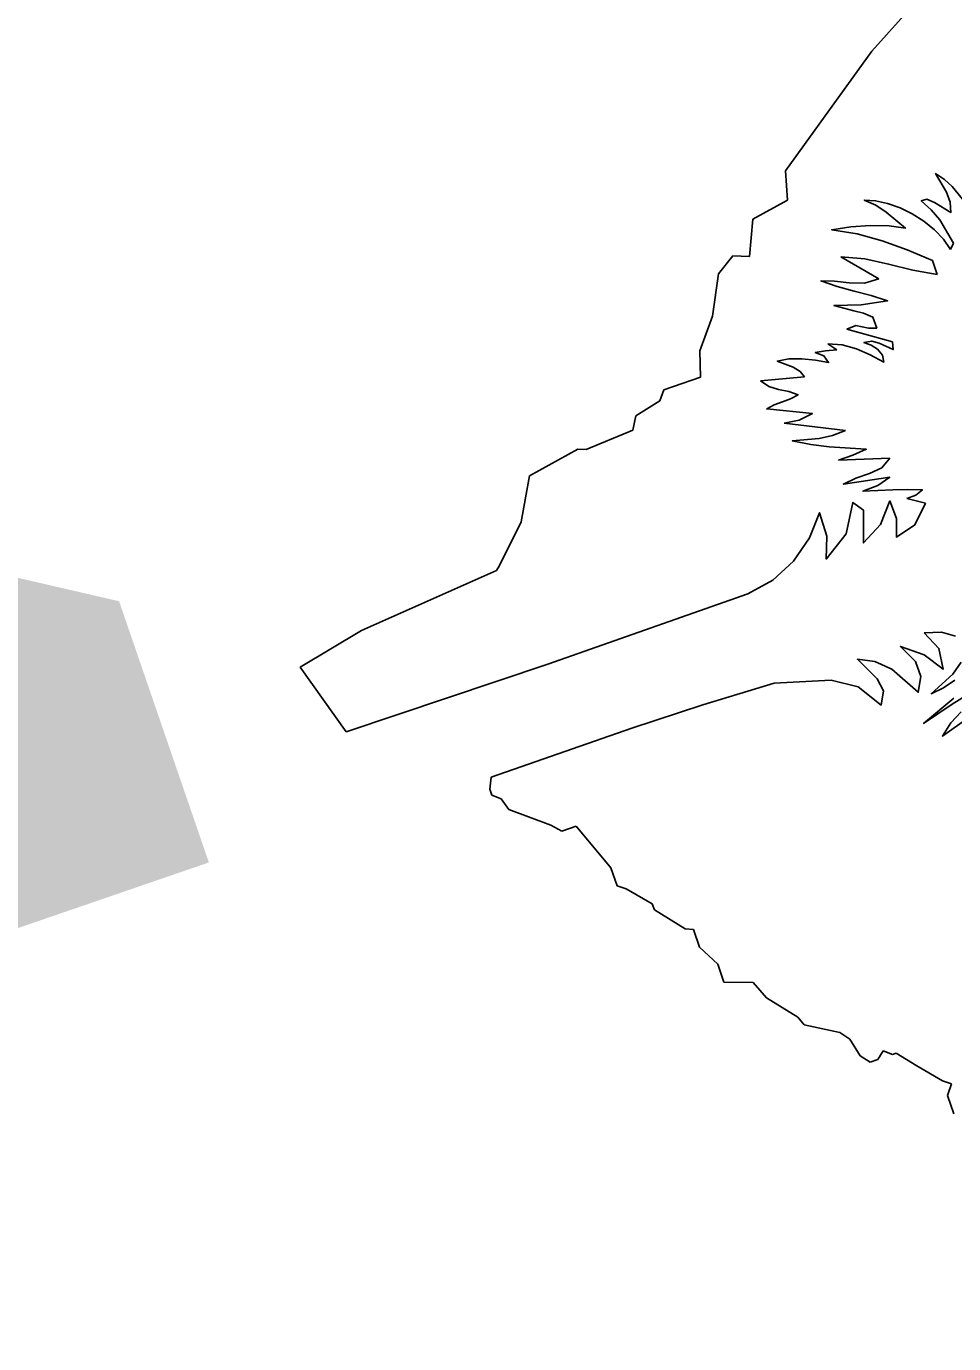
# Model space of a CAD drawing. Extents: x 1581789 to 1622364, y 1043167 to 1103486.
# Drawn here: x 1602197.751 to 1602200.237, y 1087782.683 to 1087786.215 of the extents above; entities that cross this region are included whole.
import ezdxf

# ---------------------------------------------------------------- set-up
doc = ezdxf.new("R2010")
doc.units = 0
doc.layers.add('RD_PD_PatLn2', color=7, linetype='Continuous')

msp = doc.modelspace()

# ---------------------------------------------------------------- linework, layer by layer
at = {"layer": 'RD_PD_PatLn2'}
for p, q in [((1602200.1441, 1087786.2898), (1602200.0179, 1087786.1483)), ((1602200.0179, 1087786.1483), (1602199.7867, 1087785.8272)), ((1602199.7867, 1087785.8272), (1602199.7923, 1087785.7484)), ((1602199.7923, 1087785.7484), (1602199.6989, 1087785.6981)), ((1602199.6989, 1087785.6981), (1602199.69, 1087785.5977)), ((1602200.2288, 1087785.6166), (1602200.2371, 1087785.6336)), ((1602199.6452, 1087785.5998), (1602199.6067, 1087785.5509)), ((1602199.69, 1087785.5977), (1602199.6452, 1087785.5998)), ((1602200.0365, 1087785.5381), (1602199.9352, 1087785.597)), ((1602200.1933, 1087785.5496), (1602200.1803, 1087785.5875)), ((1602199.6067, 1087785.5509), (1602199.591, 1087785.4376)), ((1602199.591, 1087785.4376), (1602199.5565, 1087785.3452)), ((1602200.0735, 1087785.3689), (1602199.9509, 1087785.4027)), ((1602199.5565, 1087785.3452), (1602199.5589, 1087785.2745)), ((1602199.9237, 1087785.3474), (1602199.9003, 1087785.3641)), ((1602199.5589, 1087785.2745), (1602199.4606, 1087785.2407)), ((1602199.7191, 1087785.2647), (1602199.8374, 1087785.2754)), ((1602199.4606, 1087785.2407), (1602199.4494, 1087785.2108)), ((1602199.4494, 1087785.2108), (1602199.3853, 1087785.1706)), ((1602199.3853, 1087785.1706), (1602199.3773, 1087785.1322)), ((1602199.3773, 1087785.1322), (1602199.2519, 1087785.0807)), ((1602199.947, 1087785.131), (1602199.783, 1087785.1507)), ((1602199.2301, 1087785.0816), (1602199.1005, 1087785.0097)), ((1602199.2519, 1087785.0807), (1602199.2301, 1087785.0816)), ((1602200.0661, 1087785.0571), (1602199.9283, 1087785.0521)), ((1602199.1005, 1087785.0097), (1602199.0777, 1087784.8863)), ((1602200.1622, 1087784.9364), (1602200.112, 1087784.9492)), ((1602199.0777, 1087784.8863), (1602199.0188, 1087784.7673)), ((1602199.0113, 1087784.7563), (1602198.6496, 1087784.5956)), ((1602199.0188, 1087784.7673), (1602199.0113, 1087784.7563)), ((1602198.6496, 1087784.5956), (1602198.4855, 1087784.4967)), ((1602200.2049, 1087784.5906), (1602200.158, 1087784.5887)), ((1602198.4855, 1087784.4967), (1602198.6087, 1087784.3236)), ((1602198.9978, 1087784.2017), (1602198.9935, 1087784.17)), ((1602198.9935, 1087784.17), (1602198.9991, 1087784.1537)), ((1602198.9991, 1087784.1537), (1602199.0243, 1087784.1442)), ((1602199.0243, 1087784.1442), (1602199.0451, 1087784.1155)), ((1602199.0451, 1087784.1155), (1602199.1578, 1087784.0737)), ((1602199.1578, 1087784.0737), (1602199.1866, 1087784.0575)), ((1602199.1866, 1087784.0575), (1602199.225, 1087784.0707)), ((1602199.225, 1087784.0707), (1602199.3183, 1087783.9593)), ((1602199.3183, 1087783.9593), (1602199.3349, 1087783.9111)), ((1602199.3349, 1087783.9111), (1602199.3593, 1087783.9026)), ((1602199.3593, 1087783.9026), (1602199.3888, 1087783.8854)), ((1602199.3888, 1087783.8854), (1602199.4293, 1087783.8629)), ((1602199.4293, 1087783.8629), (1602199.4349, 1087783.8466)), ((1602199.4349, 1087783.8466), (1602199.5176, 1087783.7958)), ((1602199.5176, 1087783.7958), (1602199.5395, 1087783.7936)), ((1602199.5395, 1087783.7936), (1602199.5559, 1087783.7459)), ((1602199.5559, 1087783.7459), (1602199.605, 1087783.7005)), ((1602199.605, 1087783.7005), (1602199.6216, 1087783.6522)), ((1602199.6216, 1087783.6522), (1602199.6996, 1087783.6518)), ((1602199.6996, 1087783.6518), (1602199.7356, 1087783.6108)), ((1602199.7356, 1087783.6108), (1602199.8196, 1087783.559)), ((1602199.8196, 1087783.559), (1602199.8366, 1087783.5383)), ((1602199.8366, 1087783.5383), (1602199.9323, 1087783.5173)), ((1602199.9323, 1087783.5173), (1602199.9594, 1087783.4999)), ((1602199.9594, 1087783.4999), (1602199.9867, 1087783.4554)), ((1602200.0343, 1087783.4452), (1602200.0482, 1087783.4681)), ((1602200.0482, 1087783.4681), (1602200.0731, 1087783.4585)), ((1602199.9867, 1087783.4554), (1602200.0138, 1087783.4381)), ((1602200.0138, 1087783.4381), (1602200.0343, 1087783.4452)), ((1602200.0731, 1087783.4585), (1602200.0828, 1087783.4618)), ((1602200.0828, 1087783.4618), (1602200.1389, 1087783.4278)), ((1602200.1389, 1087783.4278), (1602200.2072, 1087783.3883)), ((1602200.2072, 1087783.3883), (1602200.2319, 1087783.3798)), ((1602200.2319, 1087783.3798), (1602200.2208, 1087783.3487)), ((1602200.2208, 1087783.3487), (1602200.2375, 1087783.2998))]:
    msp.add_line(p, q, dxfattribs=at)
for points in [[(1602200.2371, 1087785.6336), (1602200.1999, 1087785.6957), (1602200.1771, 1087785.723), (1602200.1505, 1087785.747), (1602200.1653, 1087785.7511), (1602200.1862, 1087785.7426), (1602200.2299, 1087785.7159), (1602200.2279, 1087785.7434), (1602200.2185, 1087785.7705), (1602200.1888, 1087785.8202), (1602200.2126, 1087785.8041), (1602200.2336, 1087785.7852), (1602200.2688, 1087785.7412), (1602200.2967, 1087785.6928), (1602200.3213, 1087785.6448), (1602200.3278, 1087785.6722), (1602200.3195, 1087785.6983), (1602200.2939, 1087785.7503), (1602200.3119, 1087785.7337), (1602200.3333, 1087785.7309), (1602200.3564, 1087785.7377), (1602200.3791, 1087785.7495)], [(1602200.1803, 1087785.5875), (1602200.1131, 1087785.6159), (1602200.0459, 1087785.6401), (1602199.9786, 1087785.6586), (1602199.9103, 1087785.6697), (1602199.9615, 1087785.6776), (1602200.0142, 1087785.6809), (1602200.0644, 1087785.6797), (1602200.1082, 1087785.6741), (1602200.0567, 1087785.7163), (1602200.0288, 1087785.735), (1602199.9978, 1087785.7492), (1602200.0281, 1087785.7472), (1602200.0603, 1087785.7398), (1602200.0936, 1087785.728), (1602200.1263, 1087785.7119), (1602200.1577, 1087785.6923), (1602200.1859, 1087785.6695), (1602200.2098, 1087785.644), (1602200.2288, 1087785.6166)], [(1602199.9352, 1087785.597), (1602199.9988, 1087785.5914), (1602200.0628, 1087785.5775), (1602200.1276, 1087785.5615), (1602200.1933, 1087785.5496)], [(1602199.9509, 1087785.4027), (1602199.9751, 1087785.4124), (1602200.0087, 1087785.4058), (1602200.0312, 1087785.406), (1602200.0207, 1087785.4355), (1602199.996, 1087785.4457), (1602199.9695, 1087785.4522), (1602199.9162, 1087785.4668), (1602199.9894, 1087785.4681), (1602200.0603, 1087785.4792), (1602200.0164, 1087785.4932), (1602199.9707, 1087785.5051), (1602199.9249, 1087785.5174), (1602199.8813, 1087785.5325), (1602199.9175, 1087785.5315), (1602199.9572, 1087785.5268), (1602199.9979, 1087785.5264), (1602200.0365, 1087785.5381)], [(1602199.8374, 1087785.2754), (1602199.8255, 1087785.2897), (1602199.8068, 1087785.3011), (1602199.7645, 1087785.3174), (1602199.7955, 1087785.3236), (1602199.8303, 1087785.3237), (1602199.8666, 1087785.3198), (1602199.9019, 1087785.3134), (1602199.8896, 1087785.3319), (1602199.8663, 1087785.3401), (1602199.894, 1087785.3447), (1602199.9237, 1087785.3474)], [(1602199.9003, 1087785.3641), (1602199.9384, 1087785.361), (1602199.9766, 1087785.3506), (1602200.0138, 1087785.3345), (1602200.0498, 1087785.3148), (1602200.0461, 1087785.3337), (1602200.0335, 1087785.3491), (1602200.0158, 1087785.3605), (1602199.9966, 1087785.3672), (1602200.0178, 1087785.371), (1602200.038, 1087785.3657), (1602200.0753, 1087785.3483), (1602200.0735, 1087785.3689)], [(1602199.783, 1087785.1507), (1602199.8231, 1087785.1591), (1602199.8587, 1087785.1767), (1602199.7362, 1087785.1893), (1602199.7562, 1087785.2001), (1602199.7784, 1087785.2082), (1602199.8003, 1087785.2163), (1602199.8202, 1087785.2271), (1602199.7954, 1087785.2358), (1602199.7681, 1087785.2413), (1602199.7414, 1087785.2491), (1602199.7191, 1087785.2647)], [(1602199.9283, 1087785.0521), (1602199.9668, 1087785.0652), (1602200.0028, 1087785.0813), (1602199.904, 1087785.0878), (1602199.854, 1087785.094), (1602199.8046, 1087785.1033), (1602199.8769, 1087785.1102), (1602199.9127, 1087785.1178), (1602199.947, 1087785.131)], [(1602200.112, 1087784.9492), (1602200.1355, 1087784.9577), (1602200.1535, 1087784.9723), (1602200.1135, 1087784.9735), (1602200.0739, 1087784.9719), (1602199.994, 1087784.9687), (1602200.0338, 1087784.9839), (1602200.0658, 1087785.0058), (1602199.9416, 1087784.9878), (1602199.9751, 1087785.004), (1602200.0119, 1087785.0159), (1602200.0444, 1087785.0311), (1602200.0661, 1087785.0571)], [(1602198.6087, 1087784.3236), (1602199.1489, 1087784.5046), (1602199.6858, 1087784.6932), (1602199.7525, 1087784.7297), (1602199.8081, 1087784.7813), (1602199.8505, 1087784.8434), (1602199.8777, 1087784.911), (1602199.8974, 1087784.8485), (1602199.8958, 1087784.7865), (1602199.9493, 1087784.8546), (1602199.9674, 1087784.9384), (1602199.9955, 1087784.918), (1602199.9959, 1087784.8298), (1602200.0408, 1087784.8794), (1602200.0664, 1087784.9424), (1602200.0841, 1087784.8952), (1602200.0838, 1087784.8458), (1602200.1333, 1087784.8781), (1602200.1622, 1087784.9364)], [(1602200.158, 1087784.5887), (1602200.1976, 1087784.5474), (1602200.2091, 1087784.4913), (1602200.1586, 1087784.5296), (1602200.0946, 1087784.5527), (1602200.1351, 1087784.5118), (1602200.1496, 1087784.4718), (1602200.1422, 1087784.4295), (1602200.0713, 1087784.4914), (1602200.0261, 1087784.5121), (1602199.9792, 1087784.5183), (1602200.032, 1087784.466), (1602200.049, 1087784.4332), (1602200.0426, 1087784.3952), (1602199.9811, 1087784.4439), (1602199.9086, 1087784.4622), (1602199.7557, 1087784.4539), (1602199.5646, 1087784.3956), (1602199.3748, 1087784.3335), (1602198.9978, 1087784.2017)], [(1602200.2425, 1087784.5797), (1602200.2049, 1087784.5906)], [(1602200.2404, 1087784.4619), (1602200.21, 1087784.4416), (1602200.1771, 1087784.4256), (1602200.2354, 1087784.4783), (1602200.2577, 1087784.5099)], [(1602200.2708, 1087784.4206), (1602200.2329, 1087784.3975), (1602200.1568, 1087784.3461), (1602200.2377, 1087784.4141)], [(1602200.279, 1087784.3627), (1602200.2072, 1087784.3122), (1602200.2297, 1087784.3474), (1602200.2572, 1087784.3769)]]:
    msp.add_lwpolyline(points, dxfattribs=at)

# ---------------------------------------------------------------- texts
msp.add_text('4', height=6, rotation=288.9654, dxfattribs=at).set_placement((1602191.4446, 1087785.2875))

doc.saveas('drawing.dxf')
